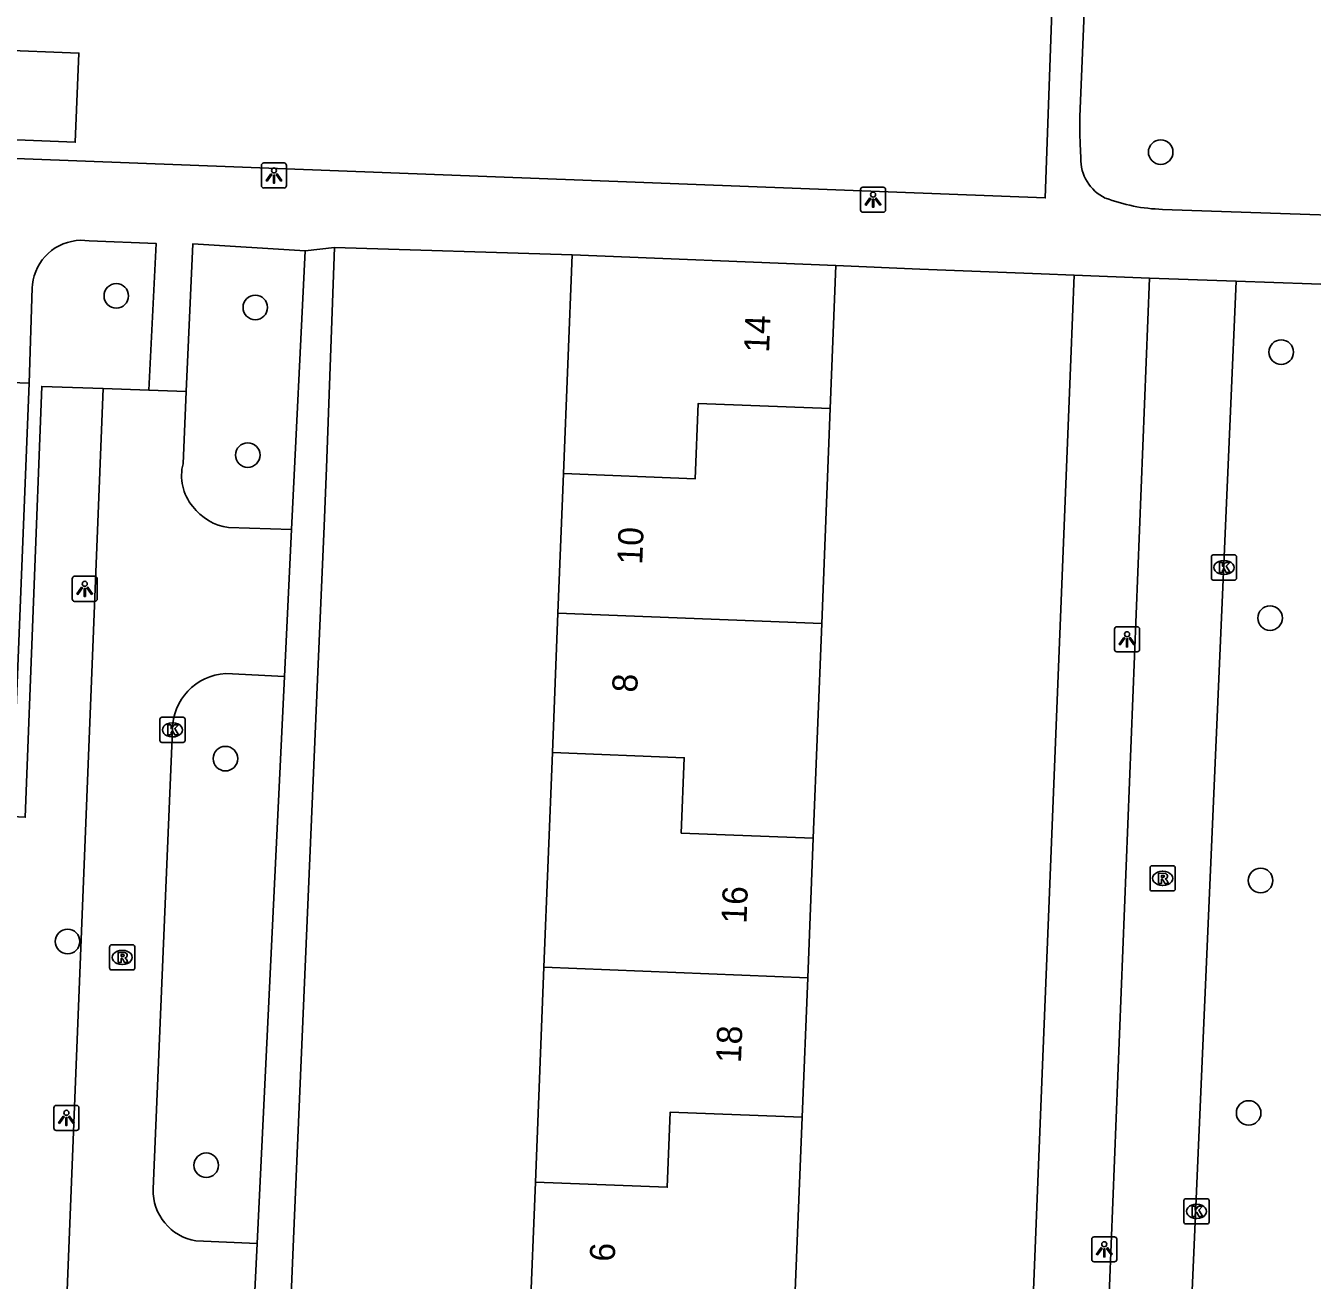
# Model space of a CAD drawing. Extents: x 160787 to 161428, y 386828 to 387483.
# Drawn here: x 161232.7 to 161283.9, y 387138.5 to 387188.4 of the extents above; entities that cross this region are included whole.
import ezdxf

# ---------------------------------------------------------------- set-up
doc = ezdxf.new("R2010")
doc.units = 0
for name, color, linetype in [('IMGEO_Boom', 7, 'Continuous'), ('IMGEO_Kolk', 7, 'Continuous'), ('IMGEO_Lichtpunt', 7, 'Continuous'), ('IMGEO_Muur', 7, 'Continuous'), ('IMGEO_Pand', 7, 'Continuous'), ('IMGEO_Pand_nummerreeks', 7, 'Continuous'), ('IMGEO_Rijbaan_lokaal_open', 7, 'Continuous'), ('IMGEO_Rioolput', 7, 'Continuous'), ('IMGEO_Voetpad_open', 7, 'Continuous')]:
    doc.layers.add(name, color=color, linetype=linetype)

msp = doc.modelspace()

# ---------------------------------------------------------------- linework, layer by layer
at = {"layer": 'IMGEO_Boom'}
for centre in [(161277.886, 387183.408), (161236.307, 387177.686), (161241.841, 387177.224), (161282.683, 387175.446), (161241.542, 387171.347), (161282.241, 387164.86), (161240.653, 387159.264), (161281.863, 387154.413), (161234.367, 387151.985), (161281.387, 387145.16), (161239.887, 387143.079)]:
    msp.add_circle(centre, 0.489, dxfattribs=at)
at = {"layer": 'IMGEO_Kolk'}
for p, q in [((161279.903, 387166.447), (161279.903, 387167.299)), ((161279.978, 387167.373), (161280.83, 387167.373)), ((161280.391, 387167.153), (161280.416, 387167.153)), ((161280.904, 387167.299), (161280.904, 387166.447)), ((161280.414, 387166.593), (161280.389, 387166.593)), ((161280.83, 387166.373), (161279.978, 387166.373)), ((161238.043, 387159.983), (161238.043, 387160.835)), ((161238.118, 387160.909), (161238.97, 387160.909)), ((161239.044, 387160.835), (161239.044, 387159.983)), ((161238.531, 387160.689), (161238.556, 387160.689)), ((161238.97, 387159.909), (161238.118, 387159.909)), ((161238.554, 387160.129), (161238.529, 387160.129)), ((161278.812, 387140.818), (161278.812, 387141.67)), ((161278.887, 387141.744), (161279.739, 387141.744)), ((161279.3, 387141.524), (161279.325, 387141.524)), ((161279.813, 387141.67), (161279.813, 387140.818)), ((161279.323, 387140.964), (161279.298, 387140.964)), ((161279.739, 387140.744), (161278.887, 387140.744))]:
    msp.add_line(p, q, dxfattribs=at)
for points in [[(161279.903, 387166.447), (161279.903, 387167.299)], [(161279.978, 387167.373), (161280.83, 387167.373)], [(161280.224, 387167.073), (161280.347, 387167.073), (161280.347, 387166.922), (161280.477, 387167.073), (161280.641, 387167.073), (161280.495, 387166.922), (161280.648, 387166.673), (161280.496, 387166.673), (161280.411, 387166.837), (161280.347, 387166.77), (161280.347, 387166.673), (161280.224, 387166.673), (161280.224, 387167.073)], [(161280.904, 387167.299), (161280.904, 387166.447)], [(161280.83, 387166.373), (161279.978, 387166.373)], [(161238.043, 387159.983), (161238.043, 387160.835)], [(161238.118, 387160.909), (161238.97, 387160.909)], [(161239.044, 387160.835), (161239.044, 387159.983)], [(161238.364, 387160.609), (161238.487, 387160.609), (161238.487, 387160.458), (161238.617, 387160.609), (161238.781, 387160.609), (161238.635, 387160.458), (161238.788, 387160.209), (161238.636, 387160.209), (161238.551, 387160.373), (161238.487, 387160.306), (161238.487, 387160.209), (161238.364, 387160.209), (161238.364, 387160.609)], [(161238.97, 387159.909), (161238.118, 387159.909)], [(161278.812, 387140.818), (161278.812, 387141.67)], [(161278.887, 387141.744), (161279.739, 387141.744)], [(161279.133, 387141.444), (161279.256, 387141.444), (161279.256, 387141.293), (161279.386, 387141.444), (161279.55, 387141.444), (161279.404, 387141.293), (161279.557, 387141.044), (161279.405, 387141.044), (161279.32, 387141.208), (161279.256, 387141.141), (161279.256, 387141.044), (161279.133, 387141.044), (161279.133, 387141.444)], [(161279.813, 387141.67), (161279.813, 387140.818)], [(161279.739, 387140.744), (161278.887, 387140.744)]]:
    msp.add_lwpolyline(points, dxfattribs=at)
for centre, start, end in [((161279.98, 387167.297), 91.552, 178.448), ((161279.98, 387167.297), 91.552, 178.448), ((161280.828, 387167.297), 1.552, 88.448), ((161280.828, 387167.297), 1.552, 88.448), ((161279.98, 387166.449), 181.552, 268.448), ((161279.98, 387166.449), 181.552, 268.448), ((161280.828, 387166.449), 271.552, 358.448), ((161280.828, 387166.449), 271.552, 358.448), ((161238.12, 387160.833), 91.552, 178.448), ((161238.12, 387160.833), 91.552, 178.448), ((161238.968, 387160.833), 1.552, 88.448), ((161238.968, 387160.833), 1.552, 88.448), ((161238.12, 387159.985), 181.552, 268.448), ((161238.12, 387159.985), 181.552, 268.448), ((161238.968, 387159.985), 271.552, 358.448), ((161238.968, 387159.985), 271.552, 358.448), ((161278.889, 387141.668), 91.552, 178.448), ((161278.889, 387141.668), 91.552, 178.448), ((161279.737, 387141.668), 1.552, 88.448), ((161279.737, 387141.668), 1.552, 88.448), ((161278.889, 387140.82), 181.552, 268.448), ((161278.889, 387140.82), 181.552, 268.448), ((161279.737, 387140.82), 271.552, 358.448), ((161279.737, 387140.82), 271.552, 358.448)]:
    msp.add_arc(centre, 0.0765, start, end, dxfattribs=at)
for centre, major_axis, ratio, start_param, end_param in [((161280.39, 387166.873), (-0.387, 0.002), 0.722429, 4.712389, 7.853982), ((161280.415, 387166.873), (-0.39, 0.002), 0.717154, 1.570796, 4.712389), ((161238.53, 387160.409), (-0.387, 0.002), 0.722429, 4.712389, 7.853982), ((161238.555, 387160.409), (-0.39, 0.002), 0.717154, 1.570796, 4.712389), ((161279.299, 387141.244), (-0.387, 0.002), 0.722429, 4.712389, 7.853982), ((161279.324, 387141.244), (-0.39, 0.002), 0.717154, 1.570796, 4.712389)]:
    msp.add_ellipse(centre, major_axis=major_axis, ratio=ratio, start_param=start_param, end_param=end_param, dxfattribs=at)
at = {"layer": 'IMGEO_Lichtpunt'}
for p, q in [((161242.086, 387182.881), (161242.086, 387182.074)), ((161242.086, 387182.881), (161242.086, 387182.074)), ((161242.988, 387182.976), (161242.18, 387182.976)), ((161242.988, 387182.976), (161242.18, 387182.976)), ((161243.082, 387182.074), (161243.082, 387182.881)), ((161243.082, 387182.074), (161243.082, 387182.881)), ((161242.18, 387181.98), (161242.988, 387181.98)), ((161242.18, 387181.98), (161242.988, 387181.98)), ((161265.937, 387181.918), (161265.937, 387181.111)), ((161265.937, 387181.918), (161265.937, 387181.111)), ((161266.839, 387182.013), (161266.031, 387182.013)), ((161266.839, 387182.013), (161266.031, 387182.013)), ((161266.933, 387181.111), (161266.933, 387181.918)), ((161266.933, 387181.111), (161266.933, 387181.918)), ((161266.031, 387181.017), (161266.839, 387181.017)), ((161266.031, 387181.017), (161266.839, 387181.017)), ((161234.552, 387166.427), (161234.552, 387165.62)), ((161234.552, 387166.427), (161234.552, 387165.62)), ((161235.454, 387166.522), (161234.646, 387166.522)), ((161235.454, 387166.522), (161234.646, 387166.522)), ((161235.548, 387165.62), (161235.548, 387166.427)), ((161235.548, 387165.62), (161235.548, 387166.427)), ((161234.646, 387165.526), (161235.454, 387165.526)), ((161234.646, 387165.526), (161235.454, 387165.526)), ((161276.047, 387164.418), (161276.047, 387163.611)), ((161276.047, 387164.418), (161276.047, 387163.611)), ((161276.949, 387164.513), (161276.141, 387164.513)), ((161276.949, 387164.513), (161276.141, 387164.513)), ((161277.043, 387163.611), (161277.043, 387164.418)), ((161277.043, 387163.611), (161277.043, 387164.418)), ((161276.141, 387163.517), (161276.949, 387163.517)), ((161276.141, 387163.517), (161276.949, 387163.517)), ((161234.723, 387145.463), (161233.915, 387145.463)), ((161234.723, 387145.463), (161233.915, 387145.463)), ((161233.821, 387145.368), (161233.821, 387144.561)), ((161233.821, 387145.368), (161233.821, 387144.561)), ((161234.817, 387144.561), (161234.817, 387145.368)), ((161234.817, 387144.561), (161234.817, 387145.368)), ((161233.915, 387144.467), (161234.723, 387144.467)), ((161233.915, 387144.467), (161234.723, 387144.467)), ((161275.14, 387140.135), (161275.14, 387139.328)), ((161275.14, 387140.135), (161275.14, 387139.328)), ((161276.042, 387140.23), (161275.234, 387140.23)), ((161276.042, 387140.23), (161275.234, 387140.23)), ((161276.136, 387139.328), (161276.136, 387140.135)), ((161276.136, 387139.328), (161276.136, 387140.135)), ((161275.234, 387139.234), (161276.042, 387139.234)), ((161275.234, 387139.234), (161276.042, 387139.234))]:
    msp.add_line(p, q, dxfattribs=at)
for points in [[(161242.46, 387182.545), (161242.499, 387182.517), (161242.311, 387182.255), (161242.273, 387182.282), (161242.46, 387182.545)], [(161242.562, 387182.497), (161242.609, 387182.497), (161242.609, 387182.175), (161242.562, 387182.175), (161242.562, 387182.497)], [(161242.672, 387182.517), (161242.71, 387182.544), (161242.897, 387182.282), (161242.858, 387182.254), (161242.672, 387182.517)], [(161266.311, 387181.582), (161266.35, 387181.554), (161266.162, 387181.292), (161266.124, 387181.319), (161266.311, 387181.582)], [(161266.413, 387181.534), (161266.46, 387181.534), (161266.46, 387181.212), (161266.413, 387181.212), (161266.413, 387181.534)], [(161266.523, 387181.554), (161266.561, 387181.581), (161266.748, 387181.319), (161266.709, 387181.291), (161266.523, 387181.554)], [(161234.926, 387166.091), (161234.965, 387166.063), (161234.777, 387165.801), (161234.739, 387165.828), (161234.926, 387166.091)], [(161235.028, 387166.043), (161235.075, 387166.043), (161235.075, 387165.721), (161235.028, 387165.721), (161235.028, 387166.043)], [(161235.138, 387166.063), (161235.176, 387166.09), (161235.363, 387165.828), (161235.324, 387165.8), (161235.138, 387166.063)], [(161276.421, 387164.082), (161276.46, 387164.054), (161276.272, 387163.792), (161276.234, 387163.819), (161276.421, 387164.082)], [(161276.523, 387164.034), (161276.57, 387164.034), (161276.57, 387163.712), (161276.523, 387163.712), (161276.523, 387164.034)], [(161276.633, 387164.054), (161276.671, 387164.081), (161276.858, 387163.819), (161276.819, 387163.791), (161276.633, 387164.054)], [(161234.195, 387145.032), (161234.234, 387145.004), (161234.046, 387144.742), (161234.008, 387144.769), (161234.195, 387145.032)], [(161234.297, 387144.984), (161234.344, 387144.984), (161234.344, 387144.662), (161234.297, 387144.662), (161234.297, 387144.984)], [(161234.407, 387145.004), (161234.445, 387145.031), (161234.632, 387144.769), (161234.593, 387144.741), (161234.407, 387145.004)], [(161275.514, 387139.799), (161275.553, 387139.771), (161275.365, 387139.509), (161275.327, 387139.536), (161275.514, 387139.799)], [(161275.726, 387139.771), (161275.764, 387139.798), (161275.951, 387139.536), (161275.912, 387139.508), (161275.726, 387139.771)], [(161275.616, 387139.751), (161275.663, 387139.751), (161275.663, 387139.429), (161275.616, 387139.429), (161275.616, 387139.751)]]:
    msp.add_lwpolyline(points, dxfattribs=at)
for centre in [(161242.585, 387182.679), (161266.436, 387181.716), (161235.051, 387166.225), (161276.546, 387164.216), (161234.32, 387145.166), (161275.639, 387139.933)]:
    msp.add_circle(centre, 0.0994, dxfattribs=at)
for centre, start, end in [((161242.18, 387182.881), 90, 180), ((161242.18, 387182.881), 90, 180), ((161242.988, 387182.881), 0, 90), ((161242.988, 387182.881), 0, 90), ((161242.18, 387182.074), 180, 270), ((161242.18, 387182.074), 180, 270), ((161242.988, 387182.074), 270, 0), ((161242.988, 387182.074), 270, 360), ((161266.031, 387181.918), 90, 180), ((161266.031, 387181.918), 90, 180), ((161266.839, 387181.918), 0, 90), ((161266.839, 387181.918), 0, 90), ((161266.031, 387181.111), 180, 270), ((161266.031, 387181.111), 180, 270), ((161266.839, 387181.111), 270, 0), ((161266.839, 387181.111), 270, 360), ((161234.646, 387166.427), 90, 180), ((161234.646, 387166.427), 90, 180), ((161235.454, 387166.427), 0, 90), ((161235.454, 387166.427), 0, 90), ((161234.646, 387165.62), 180, 270), ((161234.646, 387165.62), 180, 270), ((161235.454, 387165.62), 270, 0), ((161235.454, 387165.62), 270, 360), ((161276.141, 387164.418), 90, 180), ((161276.141, 387164.418), 90, 180), ((161276.949, 387164.418), 0, 90), ((161276.949, 387164.418), 0, 90), ((161276.141, 387163.611), 180, 270), ((161276.141, 387163.611), 180, 270), ((161276.949, 387163.611), 270, 0), ((161276.949, 387163.611), 270, 360), ((161233.915, 387145.368), 90, 180), ((161233.915, 387145.368), 90, 180), ((161234.723, 387145.368), 0, 90), ((161234.723, 387145.368), 0, 90), ((161233.915, 387144.561), 180, 270), ((161233.915, 387144.561), 180, 270), ((161234.723, 387144.561), 270, 0), ((161234.723, 387144.561), 270, 360), ((161275.234, 387140.135), 90, 180), ((161275.234, 387140.135), 90, 180), ((161276.042, 387140.135), 0, 90), ((161276.042, 387140.135), 0, 90), ((161275.234, 387139.328), 180, 270), ((161275.234, 387139.328), 180, 270), ((161276.042, 387139.328), 270, 0), ((161276.042, 387139.328), 270, 360)]:
    msp.add_arc(centre, 0.0946, start, end, dxfattribs=at)
at = {"layer": 'IMGEO_Muur'}
for points in [[(161244.674, 387170.837), (161244.996, 387179.611)], [(161244.996, 387179.611), (161254.45, 387179.314)], [(161274.312, 387175.172), (161273.433, 387153.29)], [(161244.314, 387162.41), (161243.357, 387140.152)], [(161273.183, 387147.065), (161272.304, 387125.162)]]:
    msp.add_lwpolyline(points, dxfattribs=at)
at = {"layer": 'IMGEO_Pand'}
for points in [[(161231.475, 387187.481), (161234.816, 387187.349), (161234.676, 387183.801), (161231.334, 387183.933), (161231.475, 387187.481)], [(161254.45, 387179.314), (161254.106, 387170.614)], [(161264.952, 387178.899), (161254.45, 387179.314)], [(161264.952, 387178.899), (161264.727, 387173.196)], [(161232.832, 387174.209), (161231.705, 387174.253)], [(161232.151, 387156.957), (161232.832, 387174.209)], [(161264.727, 387173.196), (161259.475, 387173.403), (161259.357, 387170.406), (161254.106, 387170.614)], [(161264.727, 387173.196), (161264.389, 387164.646)], [(161254.106, 387170.614), (161253.887, 387165.061)], [(161253.887, 387165.061), (161253.667, 387159.508)], [(161253.887, 387165.061), (161264.389, 387164.646)], [(161264.389, 387164.646), (161264.051, 387156.096)], [(161253.667, 387159.508), (161253.33, 387150.958)], [(161264.051, 387156.096), (161258.8, 387156.303), (161258.918, 387159.3), (161253.667, 387159.508)], [(161264.051, 387156.096), (161263.832, 387150.543)], [(161253.33, 387150.958), (161252.992, 387142.408)], [(161253.33, 387150.958), (161263.832, 387150.543)], [(161263.832, 387150.543), (161263.612, 387144.99)], [(161252.992, 387142.408), (161258.243, 387142.2), (161258.361, 387145.197), (161263.612, 387144.99)], [(161263.612, 387144.99), (161263.274, 387136.44)], [(161252.992, 387142.408), (161252.772, 387136.855)]]:
    msp.add_lwpolyline(points, dxfattribs=at)
at = {"layer": 'IMGEO_Rijbaan_lokaal_open'}
for points in [[(161274.45, 387103.153), (161277.439, 387178.387)], [(161280.89, 387178.267), (161277.439, 387178.387)], [(161277.95, 387110.686), (161280.89, 387178.267)], [(161235.791, 387173.995), (161233.72, 387122.137)], [(161237.598, 387173.932), (161235.791, 387173.995)], [(161239.091, 387173.88), (161237.598, 387173.932)], [(161238.965, 387171.006), (161239.091, 387173.88)], [(161243.287, 387168.391), (161240.771, 387168.461)], [(161243.287, 387168.391), (161243.004, 387162.534)], [(161240.667, 387162.651), (161243.004, 387162.534)], [(161237.775, 387142.135), (161238.545, 387160.405)], [(161241.914, 387139.969), (161239.479, 387140.07)], [(161241.914, 387139.969), (161241.64, 387134.292), (161241.633, 387134.148), (161241.632, 387134.125)]]:
    msp.add_lwpolyline(points, dxfattribs=at)
for centre, radius, start, end in [((161240.811, 387170.531), 1.906, 165.5717, 219.964), ((161241.077, 387170.591), 2.152, 216.6307, 261.8339), ((161240.775, 387160.423), 2.23, 92.7792, 180.473), ((161239.799, 387142.07), 2.025, 178.1586, 260.899)]:
    msp.add_arc(centre, radius, start, end, dxfattribs=at)
at = {"layer": 'IMGEO_Rioolput'}
for p, q in [((161277.462, 387154.073), (161277.462, 387154.925)), ((161277.537, 387154.999), (161278.389, 387154.999)), ((161277.95, 387154.779), (161277.975, 387154.779)), ((161278.463, 387154.925), (161278.463, 387154.073)), ((161277.973, 387154.219), (161277.948, 387154.219)), ((161278.389, 387153.999), (161277.537, 387153.999)), ((161236.043, 387150.926), (161236.043, 387151.778)), ((161236.118, 387151.852), (161236.97, 387151.852)), ((161236.531, 387151.632), (161236.556, 387151.632)), ((161237.044, 387151.778), (161237.044, 387150.926)), ((161236.554, 387151.072), (161236.529, 387151.072)), ((161236.97, 387150.852), (161236.118, 387150.852))]:
    msp.add_line(p, q, dxfattribs=at)
for points in [[(161277.462, 387154.073), (161277.462, 387154.925)], [(161277.537, 387154.999), (161278.389, 387154.999)], [(161278.051, 387154.697), (161277.799, 387154.699), (161277.799, 387154.299)], [(161278.463, 387154.925), (161278.463, 387154.073)], [(161277.799, 387154.299), (161277.923, 387154.299), (161277.923, 387154.461), (161277.934, 387154.461)], [(161277.977, 387154.618), (161277.923, 387154.618), (161277.923, 387154.537)], [(161277.923, 387154.537), (161277.975, 387154.537)], [(161277.981, 387154.432), (161278.052, 387154.299), (161278.192, 387154.299), (161278.127, 387154.425)], [(161278.389, 387153.999), (161277.537, 387153.999)], [(161236.043, 387150.926), (161236.043, 387151.778)], [(161236.118, 387151.852), (161236.97, 387151.852)], [(161236.632, 387151.55), (161236.38, 387151.552), (161236.38, 387151.152)], [(161237.044, 387151.778), (161237.044, 387150.926)], [(161236.38, 387151.152), (161236.504, 387151.152), (161236.504, 387151.314), (161236.515, 387151.314)], [(161236.558, 387151.471), (161236.504, 387151.471), (161236.504, 387151.39)], [(161236.504, 387151.39), (161236.556, 387151.39)], [(161236.562, 387151.285), (161236.633, 387151.152), (161236.773, 387151.152), (161236.708, 387151.278)], [(161236.97, 387150.852), (161236.118, 387150.852)]]:
    msp.add_lwpolyline(points, dxfattribs=at)
for centre, radius, start, end in [((161277.539, 387154.923), 0.0765, 91.552, 178.448), ((161277.539, 387154.923), 0.0765, 91.552, 178.448), ((161278.05, 387154.587), 0.109, 350.3612, 89.416), ((161278.387, 387154.923), 0.0765, 1.552, 88.448), ((161278.387, 387154.923), 0.0765, 1.552, 88.448), ((161277.933, 387154.408), 0.0533, 26.0293, 88.6989), ((161277.959, 387154.726), 0.19, 274.7715, 282.9687), ((161277.983, 387154.522), 0.0964, 77.0061, 93.1865), ((161277.997, 387154.579), 0.0378, 276.6634, 79.6772), ((161278.048, 387154.587), 0.112, 277.5842, 350.9817), ((161278.032, 387154.372), 0.108, 29.5134, 73.7905), ((161277.539, 387154.075), 0.0765, 181.552, 268.448), ((161277.539, 387154.075), 0.0765, 181.552, 268.448), ((161278.387, 387154.075), 0.0765, 271.552, 358.448), ((161278.387, 387154.075), 0.0765, 271.552, 358.448), ((161236.12, 387151.776), 0.0765, 91.552, 178.448), ((161236.12, 387151.776), 0.0765, 91.552, 178.448), ((161236.631, 387151.44), 0.109, 350.3612, 89.416), ((161236.968, 387151.776), 0.0765, 1.552, 88.448), ((161236.968, 387151.776), 0.0765, 1.552, 88.448), ((161236.514, 387151.261), 0.0533, 26.0293, 88.6989), ((161236.54, 387151.579), 0.19, 274.7715, 282.9687), ((161236.564, 387151.375), 0.0964, 77.0061, 93.1865), ((161236.578, 387151.432), 0.0378, 276.6634, 79.6772), ((161236.629, 387151.44), 0.112, 277.5842, 350.9817), ((161236.613, 387151.225), 0.108, 29.5134, 73.7905), ((161236.12, 387150.928), 0.0765, 181.552, 268.448), ((161236.12, 387150.928), 0.0765, 181.552, 268.448), ((161236.968, 387150.928), 0.0765, 271.552, 358.448), ((161236.968, 387150.928), 0.0765, 271.552, 358.448)]:
    msp.add_arc(centre, radius, start, end, dxfattribs=at)
for centre, major_axis, ratio, start_param, end_param in [((161277.949, 387154.499), (-0.387, 0.002), 0.722429, 4.712389, 7.853982), ((161277.974, 387154.499), (-0.39, 0.002), 0.717154, 1.570796, 4.712389), ((161236.53, 387151.352), (-0.387, 0.002), 0.722429, 4.712389, 7.853982), ((161236.555, 387151.352), (-0.39, 0.002), 0.717154, 1.570796, 4.712389)]:
    msp.add_ellipse(centre, major_axis=major_axis, ratio=ratio, start_param=start_param, end_param=end_param, dxfattribs=at)
at = {"layer": 'IMGEO_Voetpad_open'}
for points in [[(161275.544, 387205.862), (161274.672, 387184.815), (161274.672, 387184.136), (161274.676, 387183.739), (161274.704, 387183.178)], [(161200.679, 387184.363), (161273.288, 387181.587), (161273.702, 387193.11), (161273.76, 387194.728)], [(161277.953, 387181.13), (161290.471, 387180.702)], [(161232.832, 387174.209), (161232.96, 387178), (161232.971, 387178.143), (161232.999, 387178.318), (161233.042, 387178.489), (161233.1, 387178.656), (161233.173, 387178.817), (161233.26, 387178.971), (161233.36, 387179.116), (161233.473, 387179.252), (161233.598, 387179.377), (161233.733, 387179.491), (161233.878, 387179.592), (161234.032, 387179.679), (161234.192, 387179.753), (161234.359, 387179.812), (161234.53, 387179.856), (161234.704, 387179.884), (161234.881, 387179.897), (161235.057, 387179.894), (161235.233, 387179.875), (161237.891, 387179.772), (161237.598, 387173.932)], [(161243.823, 387179.482), (161239.35, 387179.756), (161239.091, 387173.88)], [(161242.03, 387108.866), (161242.148, 387112.001), (161243.104, 387134.077), (161243.357, 387140.152), (161244.314, 387162.41), (161244.589, 387168.523), (161244.674, 387170.837), (161244.996, 387179.611)], [(161243.823, 387179.482), (161243.287, 387168.391)], [(161244.996, 387179.611), (161243.823, 387179.482)], [(161244.996, 387179.611), (161254.45, 387179.314)], [(161274.445, 387178.506), (161273.131, 387178.559), (161268.3, 387178.753), (161264.952, 387178.899)], [(161271.604, 387107.738), (161272.052, 387118.888), (161272.304, 387125.162), (161273.183, 387147.065), (161273.433, 387153.29), (161274.312, 387175.172), (161274.445, 387178.506)], [(161277.439, 387178.387), (161274.445, 387178.506)], [(161295.888, 387177.746), (161280.89, 387178.267)], [(161235.791, 387173.995), (161233.342, 387174.08), (161232.68, 387156.934), (161232.151, 387156.957)], [(161243.004, 387162.534), (161241.914, 387139.969)]]:
    msp.add_lwpolyline(points, dxfattribs=at)
for centre, radius, start, end in [((161276.412, 387183.124), 1.709, 178.1953, 244.7073), ((161278.16, 387188.143), 7.016, 249.321, 268.3115)]:
    msp.add_arc(centre, radius, start, end, dxfattribs=at)

# ---------------------------------------------------------------- texts
at = {"layer": 'IMGEO_Pand_nummerreeks'}
for s, rotation, p in [('14', 87.7372, (161262.293, 387175.413)), ('10', 87.7372, (161257.245, 387166.977)), ('8', 87.7372, (161257.044, 387161.884)), ('16', 87.7366, (161261.394, 387152.685)), ('18', 87.7366, (161261.175, 387147.135)), ('6', 87.7372, (161256.149, 387139.227))]:
    msp.add_text(s, height=1, rotation=rotation, dxfattribs=at).set_placement(p)

doc.saveas('drawing.dxf')
